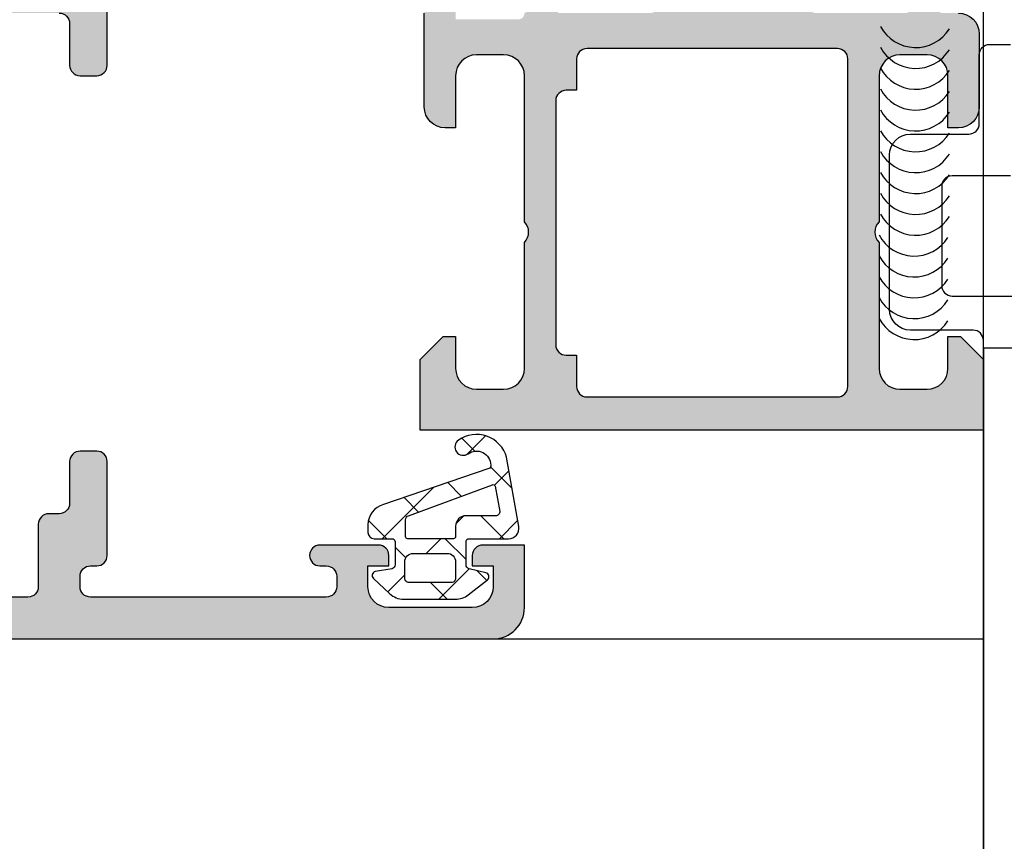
# Model space of a CAD drawing. Header units: millimetres. Extents: x 373037 to 682063, y 76092 to 274210.
# Tile 544 of 552: x 680117 to 680164, y 273165 to 273205. Entities that reach past the tile are written whole.
import ezdxf

# ---------------------------------------------------------------- set-up
doc = ezdxf.new("R2010")
doc.units = ezdxf.units.MM
doc.header["$LTSCALE"] = 100
doc.layers.add('PUDORYS', color=253, linetype='CONTINUOUS')

msp = doc.modelspace()

# ---------------------------------------------------------------- hatches: boundary and pattern name
at = {"layer": 'PUDORYS', "true_color": 0x939598}
h = msp.add_hatch(color=252, dxfattribs=at)
edge = h.paths.add_edge_path(flags=16)
edge.add_ellipse((680111.848844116, 273177.672532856), major_axis=(-0.4999740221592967, 0), ratio=1, start_angle=89.99702292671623, end_angle=180.0029770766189, ccw=False)
edge.add_line((680111.8488181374, 273177.1725588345), (680093.8488181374, 273177.1725588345))
edge.add_ellipse((680093.848792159, 273177.672532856), major_axis=(-0.4999740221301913, 0), ratio=1, start_angle=-0.002977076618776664, end_angle=90.00297707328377, ccw=False)
edge.add_line((680093.3488181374, 273177.6725588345), (680093.3488181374, 273190.1725588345))
edge.add_ellipse((680093.8488399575, 273190.1725370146), major_axis=(-0.5000218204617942, 0), ratio=1, start_angle=270.00250027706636, end_angle=359.9974997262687, ccw=False)
edge.add_line((680093.8488181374, 273190.6725588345), (680106.4518691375, 273190.6725588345))
edge.add_ellipse((680106.4518702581, 273192.1725577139), major_axis=(-1.499998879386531, 0), ratio=1, start_angle=89.99995719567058, end_angle=180.0000428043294)
edge.add_line((680107.9518691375, 273192.1725588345), (680107.9518691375, 273205.1725468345))
edge.add_ellipse((680108.4518687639, 273205.172547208), major_axis=(-0.4999996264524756, 0), ratio=1, start_angle=-90.00004280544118, end_angle=4.280877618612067e-05, ccw=False)
edge.add_line((680108.4518691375, 273205.6725468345), (680111.8488181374, 273205.6725468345))
edge.add_ellipse((680111.848818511, 273205.172547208), major_axis=(-0.4999996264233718, 0), ratio=1, start_angle=179.9999571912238, end_angle=270.0000428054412, ccw=False)
edge.add_line((680112.3488181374, 273205.1725468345), (680112.3488181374, 273177.6725588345))
edge = h.paths.add_edge_path()
edge.add_line((680141.1488131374, 273176.4725468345), (680141.1488131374, 273179.4725468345))
edge.add_line((680141.1488131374, 273179.4725468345), (680139.1488131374, 273179.4725468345))
edge.add_arc((680139.148787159, 273178.972572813), 0.4999740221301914, 89.99702292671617, 180.0029770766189)
edge.add_line((680138.6488131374, 273178.9725468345), (680138.6488131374, 273178.4725468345))
edge.add_line((680138.6488131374, 273178.4725468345), (680139.6488131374, 273178.4725468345))
edge.add_line((680139.6488131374, 273178.4725468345), (680139.6488131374, 273177.4725468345))
edge.add_arc((680138.6487490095, 273177.4726109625), 1.000064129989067, 270.00367402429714, 359.99632597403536, ccw=False)
edge.add_line((680138.6488131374, 273176.4725468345), (680134.6488131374, 273176.4725468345))
edge.add_arc((680134.6488431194, 273177.4725768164), 1.000029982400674, 180.0017177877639, 269.9982822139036, ccw=False)
edge.add_line((680133.6488131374, 273177.4725468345), (680133.6488131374, 273178.4725468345))
edge.add_line((680133.6488131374, 273178.4725468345), (680134.6488131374, 273178.4725468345))
edge.add_line((680134.6488131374, 273178.4725468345), (680134.6488131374, 273178.9725468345))
edge.add_arc((680134.1488075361, 273178.9725412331), 0.500005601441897, 0.0006418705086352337, 89.99935813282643)
edge.add_line((680134.1488131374, 273179.4725468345), (680131.3488101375, 273179.4725468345))
edge.add_arc((680131.3488101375, 273178.9725468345), 0.5, 90, 270)
edge.add_line((680131.3488101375, 273178.4725468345), (680131.6488131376, 273178.4725468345))
edge.add_arc((680131.6488024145, 273177.9725361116), 0.5000107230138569, 0.0012287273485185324, 89.99877126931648, ccw=False)
edge.add_line((680132.1488131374, 273177.9725468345), (680132.1488131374, 273177.4725468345))
edge.add_arc((680131.6487452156, 273177.4726147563), 0.5000679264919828, 270.00778221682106, 359.99221778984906, ccw=False)
edge.add_line((680131.6488131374, 273176.9725468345), (680120.3488181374, 273176.9725468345))
edge.add_arc((680120.3488399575, 273177.4725686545), 0.5000218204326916, 180.0025002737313, 269.9974997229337, ccw=False)
edge.add_line((680119.8488181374, 273177.4725468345), (680119.8488181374, 273177.9725468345))
edge.add_arc((680120.348755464, 273177.972609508), 0.4999373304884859, 89.99281725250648, 180.0071827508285, ccw=False)
edge.add_line((680120.3488181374, 273178.4725468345), (680120.6488211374, 273178.4725468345))
edge.add_arc((680120.6487583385, 273178.9726096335), 0.500062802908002, 270.0071953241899, 359.992804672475)
edge.add_line((680121.1488211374, 273178.9725468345), (680121.1488211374, 273183.4725468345))
edge.add_arc((680120.648815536, 273183.4725412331), 0.500005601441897, 0.0006418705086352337, 89.99935813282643)
edge.add_line((680120.6488211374, 273183.9725468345), (680119.8488181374, 273183.9725468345))
edge.add_arc((680119.848792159, 273183.472572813), 0.4999740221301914, 89.99702292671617, 180.0029770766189)
edge.add_line((680119.3488181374, 273183.4725468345), (680119.3488181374, 273181.4725468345))
edge.add_arc((680118.8487502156, 273181.4726147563), 0.5000679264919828, 270.00778221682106, 359.99221778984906, ccw=False)
edge.add_line((680118.8488181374, 273180.9725468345), (680118.3488181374, 273180.9725468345))
edge.add_arc((680118.348755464, 273180.472609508), 0.4999373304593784, 89.9928172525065, 180.0071827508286)
edge.add_line((680117.8488181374, 273180.4725468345), (680117.8488181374, 273177.4725468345))
edge.add_arc((680117.3487630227, 273177.4726019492), 0.5000551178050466, 270.00631499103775, 359.9936850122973, ccw=False)
edge.add_line((680117.3488181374, 273176.9725468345), (680115.6488211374, 273176.9725468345))
edge.add_arc((680115.6487892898, 273178.4725149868), 1.499968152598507, 179.9987834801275, 270.00121651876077, ccw=False)
edge.add_line((680114.1488211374, 273178.4725468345), (680114.1488211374, 273204.4725468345))
edge.add_arc((680114.6488002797, 273204.4725676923), 0.4999791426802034, 89.99760977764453, 180.0023902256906, ccw=False)
edge.add_line((680114.6488211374, 273204.9725468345), (680118.8488181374, 273204.9725468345))
edge.add_arc((680118.8488125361, 273204.4725412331), 0.5000056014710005, 0.0006418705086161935, 89.99935813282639, ccw=False)
edge.add_line((680119.3488181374, 273204.4725468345), (680119.3488181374, 273202.4725468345))
edge.add_arc((680119.8488399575, 273202.4725686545), 0.5000218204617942, 180.0025002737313, 269.9974997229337)
edge.add_line((680119.8488181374, 273201.9725468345), (680120.6488211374, 273201.9725468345))
edge.add_arc((680120.648768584, 273202.472599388), 0.5000525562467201, 270.0060215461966, 359.9939784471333)
edge.add_line((680121.1488211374, 273202.4725468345), (680121.1488211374, 273207.4725478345))
edge.add_line((680121.1488211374, 273207.4725478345), (680120.9315001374, 273208.2304368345))
edge.add_arc((680121.2198785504, 273208.3131281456), 0.2999999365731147, 127.90481466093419, 196.0000242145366, ccw=False)
edge.add_arc((680120.8512680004, 273208.7865479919), 0.3000001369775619, 307.9047181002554, 359.9999699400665)
edge.add_line((680121.1512681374, 273208.7865478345), (680121.1512661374, 273210.8506948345))
edge.add_arc((680120.7512667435, 273210.8506952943), 0.3999993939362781, 359.9999341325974, 471.9737695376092)
edge.add_line((680120.6015941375, 273211.2216368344), (680118.5783651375, 273210.4052758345))
edge.add_arc((680118.6532017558, 273210.2198055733), 0.1999993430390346, 111.9739078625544, 204.1410923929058)
edge.add_line((680118.4706941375, 273210.1380088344), (680119.5390141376, 273207.7543238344))
edge.add_arc((680119.3565060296, 273207.6725271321), 0.1999997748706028, -90.81990061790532, 24.141025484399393, ccw=False)
edge.add_line((680119.3536441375, 273207.4725478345), (680108.0495641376, 273207.4725468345))
edge.add_arc((680108.041132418, 273207.6639613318), 0.1916001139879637, 178.9555499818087, 272.52222190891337, ccw=False)
edge.add_line((680107.8495641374, 273207.6674538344), (680107.8495641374, 273208.0880378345))
edge.add_line((680107.8495641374, 273208.0880378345), (680109.2812991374, 273210.5536498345))
edge.add_arc((680109.0219621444, 273210.7044615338), 0.2999997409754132, 329.8208038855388, 434.0000282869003)
edge.add_line((680109.1046531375, 273210.9928398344), (680107.6124921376, 273211.4207108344))
edge.add_line((680107.6124921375, 273211.4207108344), (680106.7492171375, 273211.9191228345))
edge.add_arc((680106.5492171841, 273211.5727125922), 0.4000000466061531, 60.00001156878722, 179.9999652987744)
edge.add_line((680106.1492171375, 273211.5727128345), (680106.1495641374, 273207.4647818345))
edge.add_line((680106.1495641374, 273207.4647818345), (680106.1518691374, 273192.9727248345))
edge.add_arc((680105.6518692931, 273192.9725467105), 0.4999998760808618, -90.00001783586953, 0.02041150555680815, ccw=False)
edge.add_line((680105.6518691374, 273192.4725468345), (680100.2488271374, 273192.4725468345))
edge.add_arc((680100.248826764, 273192.9725464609), 0.4999996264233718, 179.9999571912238, 270.0000428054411, ccw=False)
edge.add_line((680099.7488271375, 273192.9725468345), (680099.7488271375, 273195.4725468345))
edge.add_arc((680099.248827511, 273195.4725472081), 0.4999996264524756, 359.9999571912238, 450.0000428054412)
edge.add_line((680099.2488271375, 273195.9725468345), (680097.9488241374, 273195.9725468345))
edge.add_arc((680097.9488032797, 273195.4725676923), 0.4999791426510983, 89.99760977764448, 180.0023902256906)
edge.add_line((680097.4488241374, 273195.4725468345), (680097.4488241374, 273194.9725468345))
edge.add_line((680097.4488241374, 273194.9725468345), (680098.4488241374, 273194.9725468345))
edge.add_line((680098.4488241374, 273194.9725468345), (680098.4488241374, 273193.4725468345))
edge.add_arc((680097.4487924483, 273193.4725785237), 1.000031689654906, 270.0018155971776, 359.99818440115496, ccw=False)
edge.add_line((680097.4488241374, 273192.4725468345), (680093.4488241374, 273192.4725468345))
edge.add_arc((680093.4488933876, 273193.4726160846), 1.000069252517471, 180.0039674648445, 269.99603253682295, ccw=False)
edge.add_line((680092.4488241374, 273193.4725468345), (680092.4488241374, 273194.9725468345))
edge.add_line((680092.4488241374, 273194.9725468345), (680093.4488241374, 273194.9725468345))
edge.add_line((680093.4488241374, 273194.9725468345), (680093.4488241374, 273195.4725468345))
edge.add_arc((680092.948850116, 273195.472572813), 0.4999740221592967, 359.9970229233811, 450.0029770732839)
edge.add_line((680092.9488241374, 273195.9725468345), (680091.6488211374, 273195.9725468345))
edge.add_arc((680091.6488267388, 273195.4725412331), 0.5000056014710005, 90.00064186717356, 179.9993581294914)
edge.add_line((680091.1488211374, 273195.4725468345), (680091.1488211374, 273176.4725468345))
edge.add_arc((680092.6487918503, 273176.4725175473), 1.49997071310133, 179.9988812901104, 270.0011187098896)
edge.add_line((680092.6488211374, 273174.9725468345), (680139.6488131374, 273174.9725468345))
edge.add_arc((680139.6487527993, 273176.4726071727), 1.500060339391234, 270.0023046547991, 359.9976953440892)
h = msp.add_hatch(color=252, dxfattribs=at)
edge = h.paths.add_edge_path()
edge.add_arc((680159.4486622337, 273205.0925261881), 0.1200000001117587, 270, 359.9999999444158)
edge.add_line((680159.5686622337, 273205.092526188), (680159.5686622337, 273207.852524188))
edge.add_arc((680159.8686622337, 273207.852524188), 0.3000000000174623, 90.00000000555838, 180, ccw=False)
edge.add_line((680159.8686622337, 273208.152524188), (680160.8486365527, 273208.152524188))
edge.add_arc((680160.8486365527, 273207.852524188), 0.3000000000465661, 0, 89.99999999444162, ccw=False)
edge.add_line((680161.1486365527, 273207.852524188), (680161.1486365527, 273205.972513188))
edge.add_arc((680161.2275036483, 273205.7049698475), 0.2789255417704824, 106.4245945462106, 181.1628700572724)
edge.add_line((680160.9486355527, 273205.6993091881), (680160.9486355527, 273205.2457151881))
edge.add_arc((680161.2274729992, 273205.2400467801), 0.2788950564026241, 178.835410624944, 253.580123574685)
edge.add_line((680161.1486365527, 273204.972526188), (680161.9488112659, 273204.972526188))
edge.add_arc((680161.9488112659, 273203.972526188), 1, 0, 90, ccw=False)
edge.add_line((680162.9488112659, 273203.972526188), (680162.9488112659, 273200.4725188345))
edge.add_arc((680161.9487914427, 273200.4725386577), 1.000019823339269, 270.0011357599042, 359.99886423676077, ccw=False)
edge.add_line((680161.9488112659, 273199.4725188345), (680161.4488112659, 273199.4725188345))
edge.add_line((680161.4488112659, 273199.4725188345), (680161.4488112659, 273201.9725188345))
edge.add_arc((680160.44876588, 273201.9724734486), 1.000045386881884, 0.002600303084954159, 89.99739970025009)
edge.add_line((680160.4488112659, 273202.9725188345), (680159.1487929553, 273202.9725188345))
edge.add_arc((680159.1488454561, 273201.9724663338), 1.0000525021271, 90.00300791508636, 179.9969920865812)
edge.add_line((680158.1487929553, 273201.9725188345), (680158.1487929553, 273194.9725188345))
edge.add_arc((680158.6739147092, 273194.4725188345), 0.7250881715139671, 136.4038161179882, 223.5961838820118)
edge.add_line((680158.1487929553, 273193.9725188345), (680158.1487929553, 273187.9384306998))
edge.add_arc((680159.1488454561, 273187.9384832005), 1.000052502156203, 180.0030079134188, 269.9969920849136)
edge.add_line((680159.1487929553, 273186.9384306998), (680160.4488112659, 273186.9384306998))
edge.add_arc((680160.44876588, 273187.9384760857), 1.000045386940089, 270.0026002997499, 359.9973996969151)
edge.add_line((680161.4488112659, 273187.9384306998), (680161.4488112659, 273189.4725188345))
edge.add_line((680161.4488112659, 273189.4725188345), (680162.0488173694, 273189.4725188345))
edge.add_line((680162.0488173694, 273189.4725188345), (680163.1487929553, 273188.372512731))
edge.add_line((680163.1487929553, 273188.372512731), (680163.1487929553, 273184.9725188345))
edge.add_line((680163.1487929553, 273184.9725188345), (680136.1488921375, 273184.9725188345))
edge.add_line((680136.1488921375, 273184.9725188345), (680136.1488921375, 273188.372512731))
edge.add_line((680136.1488921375, 273188.372512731), (680137.2488677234, 273189.4725188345))
edge.add_line((680137.2488677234, 273189.4725188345), (680137.8488738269, 273189.4725188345))
edge.add_line((680137.8488738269, 273189.4725188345), (680137.8488738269, 273187.9384306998))
edge.add_arc((680138.8489192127, 273187.9384760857), 1.000045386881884, 180.002600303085, 269.9973997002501)
edge.add_line((680138.8488738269, 273186.9384306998), (680140.1488921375, 273186.9384306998))
edge.add_arc((680140.1488396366, 273187.9384832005), 1.0000525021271, 270.0030079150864, 359.9969920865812)
edge.add_line((680141.1488921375, 273187.9384306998), (680141.1488921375, 273193.9725188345))
edge.add_arc((680140.6237703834, 273194.4725188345), 0.7250881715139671, 316.4038161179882, 403.5961838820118)
edge.add_line((680141.1488921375, 273194.9725188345), (680141.1488921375, 273201.9725188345))
edge.add_arc((680140.1488396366, 273201.9724663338), 1.000052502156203, 0.00300791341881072, 89.99699208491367)
edge.add_line((680140.1488921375, 273202.9725188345), (680138.8488738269, 273202.9725188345))
edge.add_arc((680138.8489192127, 273201.9724734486), 1.000045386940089, 90.0026002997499, 179.9973996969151)
edge.add_line((680137.8488738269, 273201.9725188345), (680137.8488738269, 273199.4725188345))
edge.add_line((680137.8488738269, 273199.4725188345), (680137.3488738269, 273199.4725188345))
edge.add_arc((680137.34889365, 273200.4725386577), 1.000019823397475, 180.0011357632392, 269.9988642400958, ccw=False)
edge.add_line((680136.3488738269, 273200.4725188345), (680136.3488738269, 273204.9725188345))
edge.add_arc((680136.8488635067, 273204.9725291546), 0.4999896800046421, 89.99881737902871, 180.0011826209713, ccw=False)
edge.add_line((680136.8488738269, 273205.4725188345), (680137.8488738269, 273205.4725188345))
edge.add_line((680137.8488738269, 273205.4725188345), (680137.8488738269, 273204.6725157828))
edge.add_line((680137.8488738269, 273204.6725157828), (680140.8488890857, 273204.6725157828))
edge.add_arc((680140.8488917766, 273204.9725234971), 0.3000077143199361, 269.9994860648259, 360.0005139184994)
edge.add_arc((680141.0700630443, 273205.2400467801), 0.2788950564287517, 286.419876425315, 361.164589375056)
edge.add_line((680141.3489004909, 273205.2457151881), (680141.3489004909, 273205.6993091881))
edge.add_arc((680141.0700323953, 273205.7049698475), 0.2789255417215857, 358.8371299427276, 433.5754054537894)
edge.add_line((680141.148899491, 273205.972513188), (680141.148899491, 273207.852524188))
edge.add_arc((680141.448899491, 273207.852524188), 0.3000000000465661, 90.00000000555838, 180, ccw=False)
edge.add_line((680141.448899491, 273208.152524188), (680142.42887381, 273208.152524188))
edge.add_arc((680142.42887381, 273207.852524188), 0.3000000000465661, 0, 90, ccw=False)
edge.add_line((680142.72887381, 273207.852524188), (680142.72887381, 273205.092526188))
edge.add_arc((680142.84887381, 273205.0925261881), 0.1200000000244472, 180.0000000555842, 270)
edge.add_line((680142.84887381, 273204.972526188), (680147.148899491, 273204.972526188))
edge.add_arc((680147.148899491, 273205.472526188), 0.5, 270, 360)
edge.add_line((680147.648899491, 273205.472526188), (680147.648899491, 273206.1725261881))
edge.add_line((680147.648899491, 273206.1725261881), (680146.2674040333, 273208.5653465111))
edge.add_arc((680146.3870192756, 273208.6344064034), 0.1381197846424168, 82.29756250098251, 210.0000000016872, ccw=False)
edge.add_arc((680145.9394008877, 273203.7930551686), 4.999999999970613, 18.709400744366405, 84.65077199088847, ccw=False)
edge.add_arc((680151.1487680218, 273205.5572813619), 0.4999999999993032, 198.7094007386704, 341.2905992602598)
edge.add_arc((680156.358135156, 273203.7930551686), 4.99999999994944, 95.34922800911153, 161.2905992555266, ccw=False)
edge.add_arc((680155.910516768, 273208.6344064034), 0.1381197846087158, -30.000000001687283, 97.7024374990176, ccw=False)
edge.add_line((680156.0301320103, 273208.5653465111), (680154.6486365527, 273206.1725261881))
edge.add_line((680154.6486365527, 273206.1725261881), (680154.6486365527, 273205.472526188))
edge.add_arc((680155.1486365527, 273205.472526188), 0.5, 180, 270)
edge.add_line((680155.1486365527, 273204.972526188), (680159.4486622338, 273204.972526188))
edge = h.paths.add_edge_path(flags=16)
edge.add_arc((680144.1488845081, 273187.072524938), 0.5, 180, 270)
edge.add_line((680144.1488845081, 273186.572524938), (680156.1487929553, 273186.572524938))
edge.add_arc((680156.1487929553, 273187.072524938), 0.5, 270, 360)
edge.add_line((680156.6487929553, 273187.072524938), (680156.6487929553, 273202.7725066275))
edge.add_arc((680156.1487929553, 273202.7725066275), 0.5, 0, 90)
edge.add_line((680156.1487929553, 273203.2725066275), (680144.1488845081, 273203.2725066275))
edge.add_arc((680144.1488845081, 273202.7725066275), 0.5, 90, 180)
edge.add_line((680143.6488845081, 273202.7725066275), (680143.6488845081, 273201.2725066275))
edge.add_line((680143.6488845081, 273201.2725066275), (680143.1488845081, 273201.2725066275))
edge.add_arc((680143.1488845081, 273200.7725066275), 0.5, 90, 180)
edge.add_line((680142.6488845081, 273200.7725066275), (680142.6488845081, 273189.072524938))
edge.add_arc((680143.1488845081, 273189.072524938), 0.5, 180, 270)
edge.add_line((680143.1488845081, 273188.572524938), (680143.6488845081, 273188.572524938))
edge.add_line((680143.6488845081, 273188.572524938), (680143.6488845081, 273187.072524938))
h = msp.add_hatch(dxfattribs=at)
h.set_pattern_fill('ANSI37', color=252, scale=0.625, angle=270, style=0)
h.set_pattern_definition([(315, (680138.6487931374, 273178.4725188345), (1.403165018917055, 1.403165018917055), []), (44.99999999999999, (680138.6487931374, 273178.4725188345), (-1.403165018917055, 1.403165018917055), [])])
edge = h.paths.add_edge_path(flags=16)
edge.add_ellipse((680138.3465781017, 273180.3747319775), major_axis=(-0.4977897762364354, 0), ratio=1, start_angle=-90.2547220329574, end_angle=0.1925797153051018)
edge.add_line((680137.8487911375, 273180.3730588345), (680137.8487911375, 273179.8725398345))
edge.add_ellipse((680137.7488073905, 273179.8725255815), major_axis=(-0.09998374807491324, 0), ratio=1, start_angle=89.99125928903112, end_angle=180.008167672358, ccw=False)
edge.add_line((680137.7487921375, 273179.7725418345), (680135.5483621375, 273179.7725378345))
edge.add_ellipse((680135.5483647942, 273179.8725424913), major_axis=(-0.100004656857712, 0), ratio=1, start_angle=0.0015221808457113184, end_angle=89.99847783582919, ccw=False)
edge.add_line((680135.4483601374, 273179.8725398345), (680135.4483601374, 273180.6844818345))
edge.add_ellipse((680135.6483667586, 273180.6844733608), major_axis=(-0.2000066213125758, 0), ratio=1, start_angle=285.6886153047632, end_angle=359.99757252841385, ccw=False)
edge.add_line((680135.5942831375, 273180.8770288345), (680139.6124241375, 273182.3643538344))
edge.add_ellipse((680139.6471376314, 273182.2705723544), major_axis=(-0.09999996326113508, 0), ratio=1, start_angle=190.3222841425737, end_angle=290.3121828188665, ccw=False)
edge.add_line((680139.7455191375, 273182.2884908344), (680139.9658021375, 273181.0790218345))
edge.add_ellipse((680139.7659117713, 273181.0725131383), major_axis=(-0.1999963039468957, 0), ratio=1, start_angle=89.9989589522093, end_angle=181.8649678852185, ccw=False)
edge.add_line((680139.7659081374, 273180.8725168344), (680138.3487911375, 273180.8725168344))
edge = h.paths.add_edge_path(flags=16)
edge.add_ellipse((680137.6487899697, 273177.8725280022), major_axis=(-0.2000001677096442, 0), ratio=1, start_angle=89.99976156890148, end_angle=180.0002384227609, ccw=False)
edge.add_line((680137.6487891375, 273177.6725278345), (680135.6143321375, 273177.6725318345))
edge.add_ellipse((680135.6143274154, 273177.8725271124), major_axis=(-0.199995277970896, 0), ratio=1, start_angle=-0.0004933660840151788, end_angle=90.00135280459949, ccw=False)
edge.add_line((680135.4143321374, 273177.8725288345), (680135.4143321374, 273178.6725388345))
edge.add_ellipse((680135.8143429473, 273178.6725300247), major_axis=(-0.4000108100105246, 0), ratio=1, start_angle=270.001978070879, end_angle=359.9987381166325, ccw=False)
edge.add_line((680135.8143291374, 273179.0725408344), (680137.4487921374, 273179.0725408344))
edge.add_ellipse((680137.4487952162, 273178.6725459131), major_axis=(-0.3999949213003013, 0), ratio=1, start_angle=179.998986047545, end_angle=270.00044099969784, ccw=False)
edge.add_line((680137.8487901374, 273178.6725388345), (680137.8487901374, 273177.8725288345))
edge = h.paths.add_edge_path()
edge.add_arc((680139.2487820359, 273177.9490799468), 0.2000083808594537, 310.0023157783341, 434.9984805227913)
edge.add_line((680139.3005531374, 273178.1422718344), (680138.4970281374, 273178.3328058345))
edge.add_arc((680138.548804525, 273178.5259994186), 0.2000113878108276, 180.0027454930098, 254.99714366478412, ccw=False)
edge.add_line((680138.3487931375, 273178.5259898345), (680138.3487931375, 273179.6225398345))
edge.add_arc((680138.4987807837, 273179.6225501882), 0.149987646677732, 89.99604485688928, 180.0039551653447, ccw=False)
edge.add_line((680138.4987911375, 273179.7725378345), (680140.3816621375, 273179.7725298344))
edge.add_arc((680140.3816640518, 273180.2725297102), 0.4999998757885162, 269.9997806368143, 369.9335722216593)
edge.add_line((680140.8741681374, 273180.3587828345), (680140.2927791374, 273183.6785088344))
edge.add_arc((680138.8487936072, 273183.2724345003), 1.499996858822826, 15.7069244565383, 125.0875539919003)
edge.add_arc((680138.2164866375, 273184.1725373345), 0.3999981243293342, 125.088004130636, 305.0880041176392)
edge.add_arc((680138.8510081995, 273183.2912376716), 0.6860034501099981, 0.4843583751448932, 126.14118558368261, ccw=False)
edge.add_arc((680139.3878845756, 273183.2774174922), 0.1503878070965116, -70.98384899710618, 7.496078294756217, ccw=False)
edge.add_line((680139.4368861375, 273183.1352368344), (680134.3906601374, 273181.4075548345))
edge.add_arc((680134.6487812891, 273180.4414628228), 0.9999801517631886, 104.9589109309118, 180.0005722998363)
edge.add_line((680133.6488011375, 273180.4414528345), (680133.6487891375, 273180.0725478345))
edge.add_arc((680133.9488088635, 273180.0725685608), 0.3000197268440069, 180.003958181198, 269.9968057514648)
edge.add_line((680133.9487921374, 273179.7725488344), (680134.7988071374, 273179.7725488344))
edge.add_arc((680134.7988200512, 273179.6225647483), 0.1499840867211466, -0.004933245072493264, 90.00493321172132, ccw=False)
edge.add_line((680134.9488041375, 273179.6225518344), (680134.9487931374, 273178.5259898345))
edge.add_arc((680134.7487785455, 273178.5259989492), 0.2000145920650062, 285.00237433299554, 359.99738901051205, ccw=False)
edge.add_line((680134.8005541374, 273178.3328018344), (680133.9971821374, 273178.2037078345))
edge.add_arc((680134.0489065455, 273178.0105319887), 0.1999808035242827, 104.9897870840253, 225.0074444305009)
edge.add_line((680133.9075171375, 273177.8691058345), (680134.6833871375, 273177.1425868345))
edge.add_arc((680135.3668975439, 273177.8725284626), 1.00000062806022, 226.8814623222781, 270.0000340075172)
edge.add_line((680135.3668981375, 273176.8725278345), (680137.8455311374, 273176.8725278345))
edge.add_arc((680137.8455300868, 273177.8725307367), 1.000002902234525, 270.0000601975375, 307.8277930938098)
edge.add_line((680138.4588221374, 273177.0826708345), (680139.3773511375, 273177.7958698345))

# ---------------------------------------------------------------- linework, layer by layer
at = {"layer": 'PUDORYS', "color": 252, "ltscale": 15, "true_color": 0x939598}
for points in [[(680091.1488211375, 273174.9725468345), (680163.1487929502, 273174.9725468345), (680163.1487929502, 273259.9725188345), (680091.1488211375, 273259.9725188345)], [(680163.14879286, 273070.2363782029), (680181.6486935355, 273070.2363782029), (680181.6486936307, 273188.9064682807), (680163.1487929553, 273188.9064682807)]]:
    msp.add_lwpolyline(points, close=True, dxfattribs=at)
at = {"layer": 'PUDORYS', "color": 252, "true_color": 0x939598}
for points in [[(680118.8488181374, 273204.9725468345, -0.414207), (680119.3488181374, 273204.4725468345), (680119.3488181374, 273202.4725468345), (680119.3488181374, 273202.4725468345, 0.414188), (680119.8488181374, 273201.9725468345), (680120.6488211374, 273201.9725468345), (680120.6488211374, 273201.9725468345, 0.414152), (680121.1488211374, 273202.4725468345), (680121.1488211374, 273207.4725478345)], [(680161.9488112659, 273204.972526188, -0.414213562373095), (680162.9488112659, 273203.972526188), (680162.9488112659, 273200.4725188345, -0.4142019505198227), (680161.9488112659, 273199.4725188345), (680161.4488112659, 273199.4725188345), (680161.4488112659, 273201.9725188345, 0.4141869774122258), (680160.4488112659, 273202.9725188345), (680159.1487929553, 273202.9725188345, 0.4141828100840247), (680158.1487929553, 273201.9725188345), (680158.1487929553, 273194.9725188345, 0.3999328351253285), (680158.1487929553, 273193.9725188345), (680158.1487929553, 273187.9384306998, 0.4141828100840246), (680159.1487929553, 273186.9384306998), (680160.4488112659, 273186.9384306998, 0.4141869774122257), (680161.4488112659, 273187.9384306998), (680161.4488112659, 273189.4725188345), (680162.0488173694, 273189.4725188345), (680163.1487929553, 273188.372512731), (680163.1487929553, 273184.9725188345), (680136.1488921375, 273184.9725188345), (680136.1488921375, 273188.372512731), (680137.2488677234, 273189.4725188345), (680137.8488738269, 273189.4725188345), (680137.8488738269, 273187.9384306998, 0.4141869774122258), (680138.8488738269, 273186.9384306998), (680140.1488921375, 273186.9384306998, 0.4141828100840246), (680141.1488921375, 273187.9384306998), (680141.1488921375, 273193.9725188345, 0.3999328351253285), (680141.1488921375, 273194.9725188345), (680141.1488921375, 273201.9725188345, 0.4141828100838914), (680140.1488921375, 273202.9725188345), (680138.8488738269, 273202.9725188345, 0.4141869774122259), (680137.8488738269, 273201.9725188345), (680137.8488738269, 273199.4725188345), (680137.3488738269, 273199.4725188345, -0.4142019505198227), (680136.3488738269, 273200.4725188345), (680136.3488738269, 273204.9725188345, -0.414225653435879)], [(680181.14869344, 273070.2363782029), (680163.6487929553, 273070.2363782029, -0.414213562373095), (680163.1487929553, 273070.7363782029), (680163.1487929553, 273189.2725188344, 0.414213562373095), (680162.6487929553, 273189.7725188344), (680159.6487929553, 273189.7725188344, -0.414213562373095), (680158.6487929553, 273190.7725188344), (680158.6487929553, 273198.1725188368, -0.4142135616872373), (680159.648792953, 273199.1725188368), (680162.4487929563, 273199.1725188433, 0.4142135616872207), (680162.9487929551, 273199.6725188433), (680162.9487929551, 273202.9725188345, -0.414213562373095), (680163.4487929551, 273203.4725188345), (680164.4487929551, 273203.4725188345, -0.414213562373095)], [(680164.448792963, 273197.1725168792), (680161.6487929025, 273197.1725168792, 0.4142135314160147), (680161.1487929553, 273196.6725168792), (680161.1487929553, 273191.9064677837, 0.4142135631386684), (680161.6487929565, 273191.4064677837), (680164.6487929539, 273191.4064677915, -0.4142135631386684)], [(680092.6488211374, 273174.9725468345), (680139.6488131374, 273174.9725468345), (680139.6488131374, 273174.9725468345, 0.41419), (680141.1488131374, 273176.4725468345), (680141.1488131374, 273176.4725468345), (680141.1488131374, 273179.4725468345), (680139.1488131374, 273179.4725468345), (680139.1488131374, 273179.4725468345, 0.414244), (680138.6488131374, 273178.9725468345), (680138.6488131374, 273178.4725468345), (680139.6488131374, 273178.4725468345), (680139.6488131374, 273177.4725468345), (680139.6488131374, 273177.4725468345, -0.414176), (680138.6488131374, 273176.4725468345), (680134.6488131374, 273176.4725468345), (680134.6488131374, 273176.4725468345, -0.414196), (680133.6488131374, 273177.4725468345), (680133.6488131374, 273178.4725468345), (680134.6488131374, 273178.4725468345), (680134.6488131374, 273178.9725468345), (680134.6488131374, 273178.9725468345, 0.414207), (680134.1488131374, 273179.4725468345), (680131.3488101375, 273179.4725468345), (680131.3488101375, 273179.4725468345, 1), (680131.3488101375, 273178.4725468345), (680131.6488131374, 273178.4725468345), (680131.6488131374, 273178.4725468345, -0.414201), (680132.1488131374, 273177.9725468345), (680132.1488131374, 273177.4725468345), (680132.1488131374, 273177.4725468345, -0.414134), (680131.6488131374, 273176.9725468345), (680120.3488181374, 273176.9725468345), (680120.3488181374, 273176.9725468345, -0.414188), (680119.8488181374, 273177.4725468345), (680119.8488181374, 273177.9725468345), (680119.8488181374, 273177.9725468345, -0.414287), (680120.3488181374, 273178.4725468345), (680120.6488211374, 273178.4725468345), (680120.6488211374, 273178.4725468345, 0.41414), (680121.1488211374, 273178.9725468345), (680121.1488211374, 273183.4725468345), (680121.1488211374, 273183.4725468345, 0.414207), (680120.6488211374, 273183.9725468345), (680119.8488181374, 273183.9725468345), (680119.8488181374, 273183.9725468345, 0.414244), (680119.3488181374, 273183.4725468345), (680119.3488181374, 273181.4725468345), (680119.3488181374, 273181.4725468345, -0.414134), (680118.8488181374, 273180.9725468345), (680118.3488181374, 273180.9725468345), (680118.3488181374, 273180.9725468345, 0.414287), (680117.8488181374, 273180.4725468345), (680117.8488181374, 273177.4725468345), (680117.8488181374, 273177.4725468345, -0.414149), (680117.3488181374, 273176.9725468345), (680115.6488211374, 273176.9725468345)]]:
    msp.add_lwpolyline(points, format="xyb", dxfattribs=at)
for points in [[(680143.6488845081, 273187.072524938, 0.414213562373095), (680144.1488845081, 273186.572524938), (680156.1487929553, 273186.572524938, 0.414213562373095), (680156.6487929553, 273187.072524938), (680156.6487929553, 273202.7725066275, 0.414213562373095), (680156.1487929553, 273203.2725066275), (680144.1488845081, 273203.2725066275, 0.414213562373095), (680143.6488845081, 273202.7725066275), (680143.6488845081, 273201.2725066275), (680143.1488845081, 273201.2725066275, 0.414213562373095), (680142.6488845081, 273200.7725066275), (680142.6488845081, 273189.072524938, 0.414213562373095), (680143.1488845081, 273188.572524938), (680143.6488845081, 273188.572524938)], [(680139.3773511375, 273177.7958698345, 0.606792), (680139.3005531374, 273178.1422718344), (680138.4970281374, 273178.3328058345), (680138.4970281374, 273178.3328058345, -0.339427), (680138.3487931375, 273178.5259898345), (680138.3487931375, 273179.6225398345), (680138.3487931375, 273179.6225398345, -0.414254), (680138.4987911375, 273179.7725378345), (680140.3816621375, 273179.7725298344), (680140.3816621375, 273179.7725298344, 0.465956), (680140.8741681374, 273180.3587828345), (680140.2927791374, 273183.6785088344), (680140.2927791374, 273183.6785088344, 0.517137), (680137.9865541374, 273184.4998438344, 1), (680138.4464191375, 273183.8452308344, -0.610743), (680139.5369871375, 273183.2970368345, -0.356477), (680139.4368861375, 273183.1352368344), (680134.3906601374, 273181.4075548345), (680134.3906601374, 273181.4075548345, 0.339657), (680133.6488011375, 273180.4414528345), (680133.6487891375, 273180.0725478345), (680133.6487891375, 273180.0725478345, 0.414177), (680133.9487921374, 273179.7725488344), (680134.7988071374, 273179.7725488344), (680134.7988071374, 273179.7725488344, -0.414264), (680134.9488041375, 273179.6225518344), (680134.9487931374, 273178.5259898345), (680134.9487931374, 273178.5259898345, -0.33943), (680134.8005541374, 273178.3328018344), (680133.9971821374, 273178.2037078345), (680133.9971821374, 273178.2037078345, 0.577453), (680133.9075171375, 273177.8691058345), (680134.6833871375, 273177.1425868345), (680134.6833871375, 273177.1425868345, 0.190392), (680135.3668981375, 273176.8725278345), (680137.8455311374, 273176.8725278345), (680137.8455311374, 273176.8725278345, 0.16657), (680138.4588221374, 273177.0826708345), (680139.3773511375, 273177.7958698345)]]:
    msp.add_lwpolyline(points, format="xyb", close=True, dxfattribs=at)
at = {"layer": 'PUDORYS', "color": 252, "true_color": 0x939598, "extrusion": (0, 0, -1)}
for points in [[(-680138.3487911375, 273180.8725168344, -0.416502), (-680137.8487911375, 273180.3730588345), (-680137.8487911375, 273179.8725398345), (-680137.8487911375, 273179.8725398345, 0.4143), (-680137.7487921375, 273179.7725418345), (-680135.5483621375, 273179.7725378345), (-680135.5483621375, 273179.7725378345, 0.414198), (-680135.4483601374, 273179.8725398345), (-680135.4483601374, 273180.6844818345), (-680135.4483601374, 273180.6844818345, 0.336095), (-680135.5942831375, 273180.8770288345), (-680139.6124241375, 273182.3643538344), (-680139.6124241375, 273182.3643538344, 0.466254), (-680139.7455191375, 273182.2884908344), (-680139.9658021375, 273181.0790218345), (-680139.9658021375, 273181.0790218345, 0.423785), (-680139.7659081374, 273180.8725168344), (-680138.3487911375, 273180.8725168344)], [(-680137.8487901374, 273177.8725288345, 0.414216), (-680137.6487891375, 273177.6725278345), (-680135.6143321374, 273177.6725318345), (-680135.6143321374, 273177.6725318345, 0.414223), (-680135.4143321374, 273177.8725288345), (-680135.4143321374, 273178.6725388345), (-680135.4143321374, 273178.6725388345, 0.414197), (-680135.8143291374, 273179.0725408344), (-680137.4487921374, 273179.0725408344), (-680137.4487921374, 273179.0725408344, 0.414221), (-680137.8487901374, 273178.6725388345), (-680137.8487901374, 273177.8725288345)]]:
    msp.add_lwpolyline(points, format="xyb", close=True, dxfattribs=at)
at = {"layer": 'PUDORYS', "color": 252, "true_color": 0x939598}
for centre in [(680159.9002025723, 273205.2284967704), (680159.9002025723, 273204.2284967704), (680159.9002025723, 273203.2284967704), (680159.9002025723, 273202.2284967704), (680159.9002025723, 273201.2284967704), (680159.9002025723, 273200.2284967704), (680159.9002025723, 273199.2284967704), (680159.9002025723, 273198.2284967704), (680159.9002025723, 273197.2284967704), (680159.9002025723, 273196.2284967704), (680159.8326022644, 273195.2296956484), (680159.8326022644, 273194.2296956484), (680159.8326022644, 273193.2296956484), (680159.8326022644, 273192.2296956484), (680159.8326022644, 273191.2296956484)]:
    msp.add_arc(centre, 1.906465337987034, 207.9679544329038, 327.9679544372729, dxfattribs=at)

doc.saveas('drawing.dxf')
